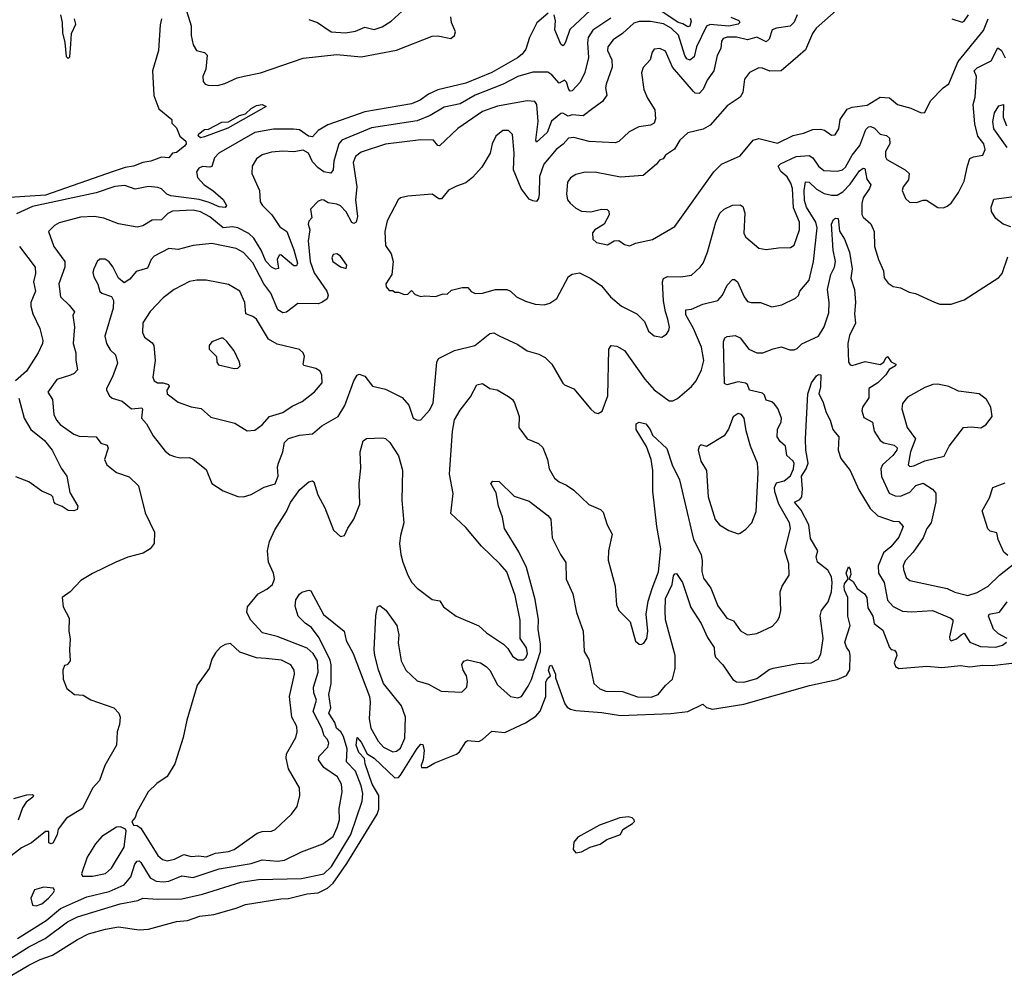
# Model space of a CAD drawing. Extents: x 1443846 to 1577407, y 839182 to 927291.
# Tile 323 of 535: x 1556156 to 1561430, y 863476 to 868600. Entities that reach past the tile are written whole.
import ezdxf

# ---------------------------------------------------------------- set-up
doc = ezdxf.new("R2010")
doc.units = 0

msp = doc.modelspace()

# ---------------------------------------------------------------- linework, layer by layer
at = {"layer": '0CON20XD'}
for points in [[(1557031.6, 868705), (1557075, 868567.5), (1557074.6, 868515), (1557084.3, 868464.3), (1557102.5, 868435), (1557145, 868424), (1557159.4, 868409.4), (1557153.1, 868335), (1557137.1, 868295), (1557139.1, 868269.1), (1557150, 868255), (1557165, 868248.5), (1557215, 868246.4), (1557255, 868257.3), (1557321, 868289), (1557357.9, 868297.9), (1557445, 868315.2), (1557675, 868392.7), (1557855, 868413.2), (1557985, 868400.3), (1558175, 868437.1), (1558365, 868511.3), (1558395, 868513.1), (1558465, 868498.2), (1558485.5, 868515), (1558490, 868535), (1558468.2, 868585), (1558466, 868615)], [(1558986.2, 868635), (1558926.8, 868583.2), (1558886.2, 868505), (1558867.8, 868442.2), (1558847.1, 868415), (1558822.7, 868395), (1558685, 868317), (1558545, 868259), (1558395, 868223.4), (1558345, 868200), (1558302.1, 868167.9), (1558255, 868148.9), (1558005, 868106.1), (1557806.4, 868036.4), (1557755, 868006.1), (1557725, 867971.9), (1557703.6, 867975), (1557655, 868009.2), (1557622.8, 868012.8), (1557515, 868013.5), (1557416, 867995), (1557222.9, 867885), (1557199.7, 867860.3), (1557185, 867814.2), (1557175, 867809.4), (1557135, 867813.6), (1557115.8, 867805), (1557103.1, 867785), (1557107.5, 867755), (1557143.3, 867715), (1557191.1, 867685), (1557245, 867636), (1557263.3, 867605), (1557257.1, 867592.9), (1557225, 867596.5), (1557171.3, 867621.3), (1557117.4, 867637.4), (1556965, 867655.6), (1556944.9, 867664.9), (1556915, 867693.6), (1556895, 867701.5), (1556845, 867705.5), (1556775, 867692.5), (1556718.5, 867711.5), (1556665, 867706.2), (1556565, 867671.8), (1556225, 867599.6), (1556139.3, 867560.7)], [(1557705, 868600.9), (1557752, 868585), (1557825, 868534.5), (1557900.6, 868529.4), (1557955, 868538.5), (1558005, 868560), (1558055, 868547.8), (1558098.3, 868561.7), (1558145, 868591.1), (1558225, 868663.1)], [(1559240, 868675), (1559103.3, 868546.7), (1559081.1, 868485), (1559073.3, 868465), (1559065, 868460), (1559055, 868469.2), (1559021.8, 868545), (1559026.1, 868593.9), (1559018.2, 868625)], [(1560546, 868664), (1560421.8, 868555), (1560402.5, 868525), (1560365, 868438.8), (1560325, 868403.1), (1560235, 868325.6), (1560175, 868323.1), (1560135, 868340), (1560115, 868341.4), (1560065, 868317.1), (1560038.5, 868281.5), (1560030.6, 868209.4), (1560016, 868184), (1559945, 868138), (1559855, 868034.2), (1559816.4, 868013.6), (1559735, 867994), (1559692.5, 867955), (1559663.3, 867906.7), (1559616.1, 867873.9), (1559602.5, 867855), (1559582.5, 867847.5), (1559567.5, 867825), (1559495, 867764.3), (1559375, 867755.6), (1559245, 867781.9), (1559185, 867783.1), (1559135, 867770.6), (1559106.6, 867753.4), (1559090.9, 867729.1), (1559085.8, 867665), (1559090.8, 867635), (1559105, 867616.2), (1559135, 867590), (1559165, 867574.2), (1559215, 867571.1), (1559272.5, 867585), (1559303.6, 867583.6), (1559312.5, 867575), (1559313.3, 867555), (1559286.7, 867505), (1559236.7, 867475), (1559225, 867457.5), (1559226.7, 867425), (1559245, 867406.7), (1559305, 867393.8), (1559340, 867415), (1559365, 867417.5), (1559395.7, 867395.7), (1559425, 867388), (1559455, 867402), (1559545, 867422.5), (1559665, 867491.4), (1559873.8, 867785), (1559915, 867826), (1560015, 867870.8), (1560085, 867954), (1560115, 867964), (1560215, 867938.9), (1560299.9, 867980.1), (1560355, 867992.1), (1560405, 868011.5), (1560446.4, 868013.6), (1560467.4, 868007.4), (1560505, 867982), (1560525, 867983.8), (1560544.2, 868015), (1560550.9, 868065), (1560589.2, 868120.9), (1560615, 868132), (1560695, 868141.6), (1560765, 868184.4), (1560815, 868182), (1560857.5, 868145), (1560930, 868125), (1560985, 868100), (1561005, 868102.5), (1561034.4, 868165.6), (1561103.3, 868235), (1561134.1, 868255.9), (1561182.5, 868375), (1561318.8, 868541.2), (1561344.7, 868605)], [(1559748, 868608), (1559752.4, 868592.4), (1559745, 868564.5), (1559735, 868560.7), (1559708.1, 868578.1), (1559684.2, 868585), (1559595, 868643.3)], [(1556916, 868605), (1556908.3, 868571.7), (1556900, 868435), (1556867.5, 868325), (1556873.6, 868193.6), (1556901.7, 868121.7), (1556970, 868065), (1556970, 868045), (1556995, 868020), (1557013.3, 867975), (1557045, 867948.9), (1557047.6, 867935), (1557038.4, 867921.6), (1556995, 867889.2), (1556974.7, 867885.2), (1556955, 867859.5), (1556915, 867862.5), (1556858.4, 867841.6), (1556815, 867834.8), (1556765.1, 867814.9), (1556721.5, 867808.5), (1556655.9, 867785.9), (1556295, 867660.1), (1556017.7, 867642.3)], [(1559322.7, 868607.3), (1559225.7, 868544.3), (1559201.1, 868505), (1559196.8, 868475), (1559202.7, 868397.3), (1559183.6, 868316.4), (1559158.9, 868265), (1559115, 868218.2), (1559105, 868216.9), (1559097.8, 868225), (1559085, 868265.8), (1559075, 868275.5), (1559045, 868259.2), (1559006.2, 868305), (1558985, 868318.2), (1558905, 868319.2), (1558825, 868295.2), (1558745, 868253.6), (1558595.5, 868195), (1558515, 868148.8), (1558429.3, 868130.7), (1558355, 868086.8), (1558285, 868058.6), (1558039.9, 868020.1), (1557880.8, 867955), (1557864.8, 867935.2), (1557838.3, 867841.7), (1557834.4, 867795.6), (1557822, 867778), (1557785, 867785.5), (1557755, 867806.2), (1557725, 867838.1), (1557702.9, 867885), (1557675, 867900.3), (1557625, 867892.3), (1557565.9, 867895.9), (1557505, 867890.8), (1557455, 867876.5), (1557424.2, 867855), (1557401.9, 867815), (1557400, 867775), (1557441.2, 867685), (1557444.5, 867625), (1557456.9, 867605), (1557507.1, 867555), (1557550.2, 867490.2), (1557586.1, 867465), (1557625, 867367.8), (1557644.8, 867295), (1557639.5, 867280.5), (1557625, 867281.3), (1557555, 867339.6), (1557545, 867338.9), (1557535.4, 867315), (1557542.1, 867267.9), (1557526.2, 867263.8), (1557505, 867274.2), (1557475, 867306.8), (1557450.2, 867365), (1557409.7, 867430.3), (1557382.7, 867455), (1557325, 867484), (1557295, 867491), (1557245, 867485.3), (1557175, 867543.7), (1557125, 867570.8), (1557085, 867578.9), (1556975, 867573.4), (1556948.9, 867561.1), (1556915, 867527.9), (1556865, 867526), (1556815, 867495.4), (1556785, 867487.8), (1556685, 867507.1), (1556605.8, 867535.8), (1556555, 867545.7), (1556482, 867542), (1556367.7, 867512.3), (1556342.1, 867497.9), (1556310, 867465), (1556339.5, 867385), (1556397.5, 867305), (1556397.3, 867275), (1556364.7, 867185), (1556375.3, 867115.3), (1556420.4, 867070.4), (1556448.8, 867035), (1556440, 867015), (1556450, 866955), (1556442.4, 866865), (1556456.2, 866815), (1556456.1, 866776.1), (1556465.8, 866725), (1556448, 866705), (1556428, 866695), (1556355, 866673.3), (1556306, 866605), (1556332.2, 866565), (1556338.9, 866485), (1556352.7, 866455), (1556372, 866432), (1556445, 866379.1), (1556475, 866369.1), (1556565, 866365.6), (1556590.9, 866330.9), (1556625, 866320.6), (1556629.7, 866305), (1556609.4, 866245), (1556622.5, 866215), (1556673.8, 866175), (1556742.1, 866152.1), (1556792.3, 866102.3), (1556827.9, 865957.9), (1556878, 865855), (1556875.6, 865795), (1556854.7, 865765.3)], [(1556374.3, 868625), (1556383.2, 868585), (1556385, 868530), (1556397.7, 868477.7), (1556405, 868403.3), (1556415, 868392.5), (1556425, 868400), (1556429.3, 868469.3), (1556433.9, 868526.1), (1556456.7, 868575), (1556450, 868605)], [(1559965, 868612.4), (1560008.6, 868595), (1560013.3, 868585), (1560005.6, 868575), (1559955.2, 868564.8), (1559855.6, 868574.4), (1559835, 868565.3), (1559782.1, 868455), (1559769.8, 868400.2), (1559745, 868382.9), (1559729.7, 868389.7), (1559718.2, 868408.2), (1559685, 868517.3), (1559646.7, 868555), (1559605, 868577.3), (1559535, 868589.4), (1559475, 868590.3), (1559445, 868581.1), (1559385.4, 868525), (1559335, 868492.5), (1559306.4, 868455), (1559305.5, 868435), (1559328, 868385), (1559329.3, 868345), (1559296.9, 868255), (1559294.6, 868234.6), (1559302, 868195), (1559278.3, 868161.7), (1559225.7, 868124.3), (1559175, 868084.6), (1559115, 868089.4), (1559093.3, 868083.3), (1559065, 868099.5), (1559055, 868096.7), (1559005, 868055.3), (1558981.2, 867995), (1558925, 867944.2), (1558921.1, 867955), (1558932.6, 868055), (1558926.7, 868145), (1558915, 868161.1), (1558874.6, 868164.6), (1558715, 868136.3), (1558635, 868107.6), (1558503.8, 868016.2), (1558405, 867924), (1558395, 867926), (1558372.5, 867955), (1558305.5, 867955.5), (1558115, 867932.7), (1557985, 867890.5), (1557955, 867867.1), (1557941.8, 867835), (1557962.5, 867705), (1557954.3, 867635), (1557965.4, 867545.4), (1557957.5, 867515), (1557945, 867508), (1557935, 867513.3), (1557905, 867571.2), (1557875, 867602), (1557855, 867611.4), (1557809.1, 867619.1), (1557785, 867632.9), (1557775, 867635.6), (1557755, 867626.9), (1557714.3, 867585), (1557720.7, 867539.3), (1557705, 867520), (1557701.8, 867505), (1557709.7, 867475), (1557701.2, 867415), (1557712, 867305), (1557734, 867244), (1557801.2, 867145), (1557807.9, 867125), (1557802.2, 867105), (1557775, 867084.5), (1557755, 867077.7), (1557645, 867079.5), (1557585, 867033.8), (1557565, 867028.8), (1557539.1, 867045), (1557501.5, 867135), (1557464.1, 867185), (1557405, 867296.8), (1557355, 867352.5), (1557314.7, 867374.7), (1557185, 867400.6), (1557085, 867390), (1557005, 867368.5), (1556955, 867374.6), (1556876.5, 867333.5), (1556859.5, 867315), (1556840.4, 867269.6), (1556779.1, 867250.9), (1556745, 867210.6), (1556715, 867190), (1556684.6, 867214.6), (1556655, 867275.8), (1556635, 867302.5), (1556613.6, 867316.4), (1556585, 867316.2), (1556571.2, 867305), (1556552.2, 867265), (1556547.8, 867245), (1556553.2, 867223.2), (1556573.6, 867183.6), (1556585, 867144.2), (1556595, 867134.5), (1556647.4, 867117.4), (1556658.6, 867095), (1556655.8, 867055), (1556612, 866905), (1556620.6, 866865), (1556640.8, 866830.9), (1556668.6, 866805), (1556680.3, 866760.3), (1556653.4, 866686.6), (1556621.2, 866625), (1556620, 866615), (1556636.7, 866585), (1556652.1, 866572.1), (1556705, 866555.7), (1556755, 866515.6), (1556810, 866520), (1556814.5, 866514.5), (1556807.8, 866465), (1556835.4, 866435.4), (1556871.3, 866371.3), (1556935, 866289.4), (1556959.5, 866269.5), (1556985, 866259.5), (1557015, 866252.2), (1557065, 866255.7), (1557085.5, 866245.5), (1557155, 866191.2), (1557185.8, 866115.8), (1557245, 866076.2), (1557325, 866046.7), (1557355, 866043.3), (1557395, 866055.8), (1557465, 866096), (1557525, 866114.4), (1557541.1, 866155), (1557537.1, 866205), (1557541.5, 866225), (1557565.9, 866285), (1557573.8, 866335), (1557595, 866356.2), (1557655.3, 866374.7), (1557725, 866381.5), (1557775, 866424.5), (1557861.1, 866475), (1557896.8, 866533.2), (1557945, 866666.2), (1557963.8, 866695), (1557975, 866701.2), (1558005, 866690.8), (1558045, 866636.2), (1558115, 866621.1), (1558205, 866575.6), (1558240.6, 866535), (1558264.2, 866465), (1558285, 866454), (1558305, 866456.2), (1558351.7, 866508.3), (1558370, 866545), (1558391.1, 866765), (1558400, 866785), (1558485, 866827.9), (1558594.7, 866855.3), (1558675, 866918.9), (1558695, 866922.2), (1558725, 866905.6), (1558825, 866860), (1558875, 866825.7), (1558937.6, 866807.6), (1558971.3, 866791.3), (1559005.7, 866755), (1559065, 866653.8), (1559075, 866643.8), (1559125, 866623.3), (1559215, 866513.8), (1559235, 866496.7), (1559255, 866490), (1559276.9, 866503.1), (1559306.2, 866585), (1559311.1, 866835), (1559325, 866854.2), (1559355, 866850.5), (1559395, 866827.8), (1559504.5, 866675), (1559555, 866618.1), (1559635, 866558.1), (1559655, 866557.5), (1559678.9, 866571.1), (1559754.3, 866635), (1559779.5, 866665), (1559808.2, 866725), (1559820.7, 866775), (1559808.9, 866845), (1559766.3, 866946.3), (1559725, 867018.6), (1559725, 867045.7), (1559755, 867048.5), (1559814.7, 867075.2), (1559895, 867095.4), (1559920, 867125), (1559945, 867178), (1559975, 867208.8), (1559985, 867208.8), (1560000.8, 867195), (1560036.2, 867115), (1560055, 867090.5), (1560075, 867084.5), (1560125, 867085.5), (1560185, 867062.2), (1560238.1, 867071.9), (1560312.6, 867107.4), (1560327.5, 867122.5), (1560334.5, 867145.5), (1560384.6, 867205), (1560407.6, 867305), (1560427.5, 867485), (1560421.3, 867515), (1560371.2, 867595), (1560360.4, 867630.4), (1560358.1, 867685), (1560365, 867731.4), (1560385, 867730), (1560425, 867692.5), (1560465, 867669.6), (1560505, 867659.6), (1560535, 867660), (1560565, 867678.5), (1560605, 867719.4), (1560655, 867789.6), (1560675, 867804.3), (1560682.5, 867802.5), (1560694.7, 867745), (1560715.4, 867715), (1560708.8, 867695), (1560674.4, 867645), (1560667.3, 867615), (1560666.8, 867556.8), (1560675, 867541.9), (1560715, 867505.7), (1560733.8, 867465), (1560734.7, 867385), (1560756.3, 867315), (1560783.4, 867255), (1560786.8, 867216.8), (1560807.7, 867187.7), (1560835, 867171.2), (1560875, 867163.8), (1560920.5, 867140.5), (1560955, 867133.3), (1561056.1, 867086.1), (1561085, 867076.7), (1561145, 867076.7), (1561215, 867098.8), (1561401.7, 867218.3), (1561418.9, 867241.1), (1561450.2, 867329.8)], [(1560321.5, 868625), (1560304.1, 868585.9), (1560284.2, 868565.8), (1560210.8, 868555), (1560187.5, 868545), (1560171.6, 868495), (1560155, 868481.9), (1560105, 868505.8), (1560055, 868491.3), (1559996.1, 868506.1), (1559945, 868506.6), (1559925, 868498.8), (1559915.9, 868484.1), (1559912.3, 868445), (1559892.4, 868407.6), (1559874.2, 868325), (1559839.2, 868275), (1559817.3, 868227.3), (1559795, 868204.4), (1559775, 868206.5), (1559765, 868214.5), (1559653.3, 868345), (1559615, 868431.4), (1559585.8, 868445.8), (1559555, 868441.2), (1559544.5, 868425.5), (1559534.2, 868385), (1559495, 868344), (1559486.7, 868315), (1559500.3, 868225), (1559519.9, 868179.9), (1559557.7, 868117.7), (1559561.9, 868068.1), (1559555.5, 868045), (1559535, 868035.4), (1559471.9, 868025), (1559421.7, 867998.3), (1559365, 867948), (1559345, 867940), (1559207, 867947), (1559125, 867968.2), (1559095, 867965.4), (1559067, 867933), (1559030, 867905), (1558964.5, 867825.5), (1558941, 867759), (1558938.5, 867665), (1558935, 867642.5), (1558925, 867626.7), (1558905, 867628.8), (1558885, 867638.6), (1558842.4, 867695), (1558801.2, 867795), (1558805.4, 867885), (1558795.6, 867985), (1558775, 868006.7), (1558744.6, 868005.4), (1558705.8, 867975), (1558687.5, 867935), (1558675.6, 867885), (1558630.7, 867809.3), (1558581.4, 867755), (1558545, 867725.6), (1558495, 867708.9), (1558453.8, 867686.2), (1558415, 867640.8), (1558400.9, 867640.9), (1558365, 867665.3), (1558235, 867654.4), (1558196.7, 867645), (1558184, 867635), (1558125, 867522.5), (1558111.5, 867465), (1558115, 867390), (1558146.2, 867345), (1558156.2, 867305), (1558150, 867235), (1558117.5, 867185), (1558118.3, 867168.3), (1558135, 867150), (1558155, 867150), (1558165, 867140), (1558185, 867140), (1558215, 867127.5), (1558235, 867130), (1558255, 867150), (1558275, 867127.5), (1558305, 867116.7), (1558325, 867121.2), (1558383, 867117), (1558425, 867131.2), (1558445, 867130), (1558469.4, 867150.6), (1558525.8, 867165.8), (1558556, 867166), (1558573.6, 867143.6), (1558596.4, 867133.6), (1558634.4, 867134.4), (1558705, 867154.7), (1558765, 867154.2), (1558785, 867145.8), (1558818, 867115), (1558865, 867091.4), (1558916.8, 867076.8), (1558965, 867073.1), (1558995, 867080.8), (1559033.5, 867106.5), (1559096, 867224), (1559115, 867236.5), (1559155, 867243.5), (1559215, 867214.4), (1559272.9, 867175), (1559321.5, 867115), (1559379.2, 867065), (1559462.5, 867025), (1559503.6, 866983.6), (1559525, 866931.2), (1559555, 866906.2), (1559595, 866900), (1559621.2, 866915), (1559634, 866935), (1559636.7, 866953.3), (1559628.2, 866995), (1559614.6, 867035), (1559605.3, 867094.7), (1559600, 867195), (1559605, 867213.8), (1559625.5, 867224.5), (1559698.3, 867221.7), (1559755, 867232.2), (1559801.9, 867275), (1559816.9, 867295), (1559841.1, 867355), (1559885.4, 867515), (1559907.3, 867562.7), (1559930, 867585), (1559975, 867606.9), (1560015, 867607.5), (1560029.1, 867599.1), (1560041.1, 867565), (1560035.5, 867455), (1560045.6, 867435), (1560115, 867376), (1560155, 867368), (1560221.7, 867378.3), (1560285, 867380), (1560305, 867392), (1560334, 867475), (1560333.4, 867515), (1560301.4, 867591.4), (1560295.2, 867695), (1560286.3, 867725), (1560267.9, 867757.9), (1560233.6, 867786.4), (1560219.5, 867815), (1560232.2, 867827.8), (1560315, 867866.4), (1560385, 867872.3), (1560405, 867860.5), (1560435, 867814.6), (1560462.8, 867792.8), (1560535, 867788.6), (1560564.4, 867795), (1560579.6, 867810.4), (1560615.4, 867874.6), (1560655.8, 867925), (1560687.8, 868012.2), (1560702.5, 868025), (1560715, 868027.1), (1560735, 868018.9), (1560765, 867986.4), (1560798.9, 867978.9), (1560816.2, 867965), (1560818.1, 867935), (1560793.4, 867893.4), (1560793.8, 867865), (1560801.1, 867851.1), (1560899.2, 867795), (1560921.2, 867775), (1560917.3, 867742.7), (1560888.8, 867705), (1560884, 867685), (1560901.7, 867641.7), (1560922.7, 867622.7), (1560959.5, 867620.5), (1560995, 867633.3), (1561013.6, 867633.6), (1561075, 867593.3), (1561105, 867591.2), (1561125, 867601.2), (1561145, 867616.7), (1561185, 867673.3), (1561215.6, 867735), (1561233.4, 867816.6)], [(1561150, 868605), (1561205, 868586.2), (1561215, 868591.2), (1561237.8, 868625)], [(1561233.4, 867816.6), (1561245, 867855.6), (1561264.7, 867865.3), (1561315, 867874.2), (1561328.8, 867905), (1561321.2, 867935), (1561288.8, 867975), (1561272.7, 868042.7), (1561262.8, 868145), (1561273.9, 868185), (1561281.5, 868295), (1561268.9, 868325), (1561285, 868341.5), (1561360.3, 868379.7), (1561395, 868448.6), (1561415, 868434.4), (1561435, 868395.5)], [(1557125, 867966.2), (1557112.3, 867977.7), (1557115, 867988.8), (1557145, 868011.2), (1557166.6, 868013.4), (1557239.1, 868050.9), (1557275, 868052.5), (1557333.6, 868086.4), (1557365, 868096), (1557395, 868124.2), (1557425, 868140), (1557455, 868146), (1557476.7, 868135), (1557270.8, 868019.2), (1557145, 867972.9), (1557125, 867966.2)], [(1561445.1, 867915.1), (1561375.2, 868015), (1561369.6, 868055), (1561378.6, 868101.4), (1561401.7, 868138.3), (1561425.4, 868145.4), (1561425, 868077.5), (1561441.9, 868031.9)], [(1561465, 867489.4), (1561424.5, 867504.5), (1561385, 867534.3), (1561361.7, 867571.7), (1561360.9, 867595), (1561375, 867638), (1561495, 867654.5)], [(1556145, 863677.9), (1556297.2, 863775), (1556375, 863838.7), (1556455, 863874.4), (1556515, 863901), (1556635, 863930), (1556715, 863966.9), (1556751.3, 864008.7), (1556773, 864077), (1556785, 864092.7), (1556795, 864095.5), (1556805, 864085.6), (1556854.4, 864004.4), (1556886.1, 863986.1), (1556925, 863981.4), (1556955, 863985.7), (1557025, 864014.1), (1557085, 864004.7), (1557225, 864051.9), (1557395, 864081.2), (1557455, 864099.7), (1557537.3, 864092.7), (1557575, 864097.5), (1557665, 864142.7), (1557780, 864185), (1557835, 864224.4), (1557857.4, 864272.6), (1557868.5, 864315), (1557866.6, 864375), (1557883.4, 864465), (1557879.6, 864505), (1557857.9, 864545), (1557785, 864594.6), (1557756.8, 864635), (1557760.4, 864655), (1557806.6, 864703.4), (1557812.4, 864725), (1557805, 864744.4), (1557786.5, 864765), (1557774.8, 864805), (1557727.5, 864895), (1557745.2, 864954.8), (1557731.9, 864995), (1557730, 865025), (1557754.1, 865105), (1557751.6, 865165), (1557728.1, 865205), (1557695, 865233.1), (1557535, 865297), (1557456.3, 865316.4), (1557393.2, 865383.2), (1557373.5, 865425), (1557376.8, 865455), (1557432.9, 865525), (1557480.3, 865550.3), (1557510.8, 865575), (1557521.6, 865605), (1557515.3, 865635), (1557489.2, 865695), (1557482.6, 865755), (1557494.2, 865805.8), (1557522.4, 865867.6), (1557585, 865965.8), (1557607, 866013), (1557657.2, 866082.8), (1557705, 866124.2), (1557725, 866130), (1557731.2, 866125), (1557753.5, 866055), (1557790.5, 865985), (1557836.4, 865866.4), (1557875, 865832.5), (1557895, 865837.5), (1557913, 865877), (1557945, 865923.8), (1557977.9, 866005), (1557974.7, 866115), (1557982.7, 866197.3), (1557980.4, 866285), (1557995.7, 866344.3), (1558014.2, 866355.8), (1558100.3, 866360.3), (1558115, 866357.1), (1558138.6, 866335), (1558185, 866263.8), (1558207, 866187), (1558203.6, 866026.4), (1558214.5, 865905.5), (1558195, 865837.5), (1558191.2, 865795), (1558197.3, 865735), (1558208.5, 865695), (1558234.5, 865625), (1558256.9, 865585), (1558285, 865555.7), (1558365, 865494.2), (1558407.1, 865487.1), (1558425.6, 865455.6), (1558494, 865405), (1558615, 865353.1), (1558655.7, 865315), (1558747.5, 865255), (1558771.5, 865231.5), (1558795, 865190), (1558825, 865172), (1558855, 865170.6), (1558869.1, 865185), (1558875.9, 865205.9), (1558871.5, 865235), (1558836.9, 865285), (1558836.3, 865383.7), (1558810, 865515), (1558765, 865642.2), (1558728.5, 865685), (1558629.3, 865779.3), (1558545, 865880), (1558466.2, 865955), (1558477.9, 866062.1), (1558457.8, 866165), (1558474.7, 866395), (1558485, 866456.2), (1558515, 866509.2), (1558570.9, 866579.1), (1558605, 866644), (1558635, 866651.2), (1558675, 866623.8), (1558713.6, 866616.4), (1558775, 866582), (1558795.5, 866565.5), (1558806.8, 866546.8), (1558830.8, 866475), (1558830, 866415), (1558875, 866354.3), (1558935, 866330), (1558959.1, 866309.1), (1558982.5, 866245), (1558992, 866195), (1559021.2, 866145), (1559045, 866124), (1559085, 866107.5), (1559125, 866079.2), (1559205, 866004), (1559266.7, 865976.7), (1559281.3, 865961.3), (1559303.1, 865895), (1559329.4, 865845), (1559310, 865755), (1559309.2, 865705), (1559345.6, 865565), (1559353.5, 865465), (1559365.8, 865435), (1559425.7, 865375), (1559455, 865271.2), (1559474.3, 865254.3), (1559485, 865254), (1559498.7, 865261.3), (1559515.6, 865285), (1559521.5, 865325), (1559512.7, 865415), (1559523.2, 865485), (1559543.4, 865553.4), (1559577.1, 865642.9), (1559589.6, 865765), (1559569.1, 865885), (1559548.1, 866075), (1559547.6, 866185), (1559538.7, 866245), (1559513.2, 866313.2), (1559458.9, 866405), (1559458.8, 866435), (1559475, 866443.8), (1559510, 866435), (1559533.8, 866405), (1559546.2, 866375), (1559623, 866303), (1559650.8, 866215), (1559689.6, 866135), (1559764.7, 865815), (1559806.7, 865735), (1559812.1, 865702.1), (1559810, 865645), (1559818.9, 865608.9), (1559858.5, 865555), (1559895, 865461.1), (1559944.4, 865395), (1559979.3, 865379.3), (1560016.8, 865326.8), (1560055, 865304.3), (1560105, 865311.5), (1560188.3, 865351.7), (1560217.2, 865382.8), (1560226.4, 865403.6), (1560233.3, 865435), (1560230.6, 865535), (1560240, 865565), (1560277.1, 865625), (1560276.4, 865685), (1560255.6, 865755), (1560284.4, 865875), (1560278.9, 865905), (1560222.2, 866005), (1560200.9, 866070.9), (1560200, 866095), (1560210.7, 866119.3), (1560250.4, 866129.6), (1560285, 866156.4), (1560301.4, 866195), (1560303.9, 866223.9), (1560297, 866237), (1560264.9, 866264.9), (1560258.7, 866315), (1560229.9, 866339.9), (1560214.2, 866365), (1560214.8, 866405.2), (1560235.4, 866445), (1560237.5, 866465), (1560217.2, 866517.3), (1560200.2, 866540.2), (1560185, 866553.5), (1560155, 866561.8), (1560145, 866589.5), (1560135, 866598.6), (1560065.3, 866615.3), (1560054.5, 866645), (1560043.6, 866653.6), (1560005, 866659.7), (1559944.4, 866644.4), (1559931.7, 866651.7), (1559925.7, 866875), (1559934, 866895), (1559945, 866902.5), (1559988.3, 866908.3), (1560015, 866896), (1560061.9, 866835), (1560105, 866816.2), (1560137.5, 866815), (1560192.6, 866837.4), (1560235, 866846.7), (1560281.1, 866831.1), (1560305, 866832.1), (1560320.9, 866839.1), (1560346.5, 866863.5), (1560435.4, 866905), (1560465, 866954.4), (1560489.7, 867029.7), (1560492, 867085), (1560483.8, 867155), (1560501.4, 867235), (1560520.3, 867275), (1560525.7, 867305), (1560513.5, 867365), (1560505.3, 867505), (1560515, 867529.6), (1560526.2, 867536.2), (1560540, 867535), (1560547, 867467), (1560574, 867424), (1560601.8, 867355), (1560614.6, 867265.4), (1560607.7, 867215), (1560628, 867155), (1560633.9, 867085), (1560627.8, 867025), (1560632.9, 866975), (1560601.1, 866908.9), (1560592.2, 866865), (1560596.6, 866765), (1560605, 866750.9), (1560615, 866747.1), (1560685, 866768.4), (1560765, 866753.1), (1560785.2, 866764.8), (1560795, 866788.6), (1560805, 866796.2), (1560825, 866767.8), (1560848.5, 866755), (1560846.8, 866745), (1560814, 866726), (1560795, 866697.5), (1560753.3, 866655), (1560704.6, 866625), (1560705.3, 866575), (1560670, 866525), (1560667.5, 866505), (1560678.5, 866468.5), (1560723.8, 866443.8), (1560732.9, 866395), (1560765.5, 866345), (1560785, 866333.5), (1560841.1, 866321.1), (1560856.2, 866306.2), (1560855, 866294.5), (1560833.2, 866265), (1560778.7, 866215), (1560768.8, 866195), (1560772.4, 866152.4), (1560813.9, 866063.9), (1560845, 866048.8), (1560875, 866048), (1560925, 866069.7), (1560956.5, 866105), (1560995, 866117.4), (1561045, 866085.9), (1561063.4, 866063.4), (1561062.9, 866017.1), (1561038.5, 865905), (1561015, 865874), (1560995.5, 865825), (1560942, 865748), (1560898.9, 865701.1), (1560888.5, 865675), (1560890.9, 865655), (1560905, 865612.9), (1560925, 865596.7), (1561125, 865552.7), (1561165, 865533.6), (1561235, 865516.5), (1561285, 865531.5), (1561343.4, 865566.6), (1561404.7, 865625.3), (1561489.5, 865690.5)], [(1556155, 867385.6), (1556239.5, 867275), (1556240.5, 867239.5), (1556230.4, 867195), (1556240.7, 867145), (1556215.3, 867085), (1556215.3, 867065), (1556225.4, 867025), (1556264.4, 866945), (1556279.1, 866880.9), (1556278.1, 866865), (1556255, 866816.2), (1556192.2, 866717.8), (1556132.6, 866665)], [(1557905, 867267.5), (1557909.2, 867285), (1557875, 867332.9), (1557855, 867346.4), (1557835, 867341.2), (1557827.5, 867325), (1557834.2, 867305), (1557875, 867275.7), (1557905, 867267.5)], [(1557375, 866397.5), (1557415, 866401.9), (1557455, 866430.5), (1557494.8, 866475.2), (1557565, 866495.5), (1557615, 866529.6), (1557669.2, 866555), (1557735, 866605.8), (1557775.7, 866655), (1557774.3, 866695), (1557765, 866718), (1557742.2, 866732.2), (1557677.5, 866747.5), (1557674, 866755), (1557682, 866795), (1557673.8, 866815), (1557655, 866834), (1557535, 866861.5), (1557488.5, 866888.5), (1557423.8, 866995), (1557405, 867010), (1557368.1, 867025), (1557361.8, 867085), (1557334.3, 867145), (1557275, 867180.8), (1557155, 867204.3), (1557105, 867204.4), (1557065, 867197.1), (1556982.5, 867155), (1556925, 867109.2), (1556855, 867036), (1556814.7, 866975.3), (1556814.5, 866925), (1556825, 866898.6), (1556865, 866869.5), (1556874.5, 866855), (1556880.8, 866775), (1556869.5, 866685), (1556877.1, 866665), (1556894.1, 866654.1), (1556925, 866654.2), (1556952.5, 866645), (1556955.8, 866635), (1556943.9, 866615), (1556945, 866596.2), (1557005, 866551.5), (1557075, 866525.5), (1557127.6, 866517.6), (1557180.2, 866470.2), (1557308.3, 866438.3), (1557375, 866397.5)], [(1557305, 866731.2), (1557325, 866733.8), (1557336.7, 866745), (1557333.3, 866765), (1557305, 866826.7), (1557265, 866876.2), (1557245, 866894), (1557235, 866894.3), (1557184.4, 866875), (1557171.4, 866855), (1557170, 866835), (1557210, 866795), (1557212, 866765), (1557220.3, 866750.3), (1557305, 866731.2)], [(1556088.3, 863561.7), (1556205, 863633.5), (1556291.5, 863678.5), (1556412.2, 863767.8), (1556465, 863795.6), (1556694, 863864), (1556788.2, 863881.8), (1556815, 863895.4), (1556895, 863889.1), (1557025, 863890.3), (1557135, 863916.2), (1557340.3, 863979.7), (1557435, 863994.4), (1557665, 864000.2), (1557784.8, 864025.2), (1557826.2, 864065), (1557930.2, 864235), (1557990, 864415), (1557993.5, 864455), (1557985, 864495.6), (1557955.1, 864575.1), (1557907.4, 864625), (1557909.4, 864695), (1557891.1, 864761.1), (1557877, 864785), (1557852.8, 864805), (1557844.1, 864835), (1557811.7, 864885), (1557823.2, 864915), (1557812.1, 864985), (1557824.1, 865045), (1557824.8, 865144.8), (1557819.6, 865169.6), (1557759.7, 865289.7), (1557719.2, 865345), (1557685, 865368.1), (1557648, 865405), (1557630.7, 865459.3), (1557635, 865492.5), (1557655, 865523.3), (1557666.7, 865533.3), (1557705, 865544), (1557715, 865540.8), (1557783.3, 865413.3), (1557894.4, 865325), (1557905.3, 865275), (1557942.8, 865205), (1558028.9, 864975), (1558034.1, 864944.1), (1558028.4, 864855), (1558036.7, 864805), (1558076.1, 864735), (1558105, 864703.4), (1558155, 864678.8), (1558175, 864681.3), (1558195, 864697.9), (1558218.4, 864751.6), (1558223.3, 864865), (1558201.2, 864925), (1558104.7, 865045), (1558077.8, 865117.8), (1558057.5, 865195), (1558055.3, 865225), (1558064, 865406), (1558072.5, 865455), (1558085, 865462.5), (1558117.1, 865437.1), (1558176.4, 865355), (1558186.4, 865305), (1558182.6, 865262.6), (1558199.4, 865165), (1558225, 865116.2), (1558285, 865058.9), (1558345, 865040), (1558413.9, 865003.9), (1558525, 864998.8), (1558551.2, 865025), (1558554.3, 865055), (1558548.9, 865085), (1558531.8, 865115), (1558524.5, 865145.5), (1558535, 865164), (1558555, 865170.8), (1558625, 865154.4), (1558655, 865136.2), (1558674, 865115), (1558715, 865036.5), (1558785, 864974.3), (1558825, 864968.1), (1558844.6, 864975.4), (1558879.8, 865030.2), (1558897.5, 865065), (1558945.1, 865215), (1558946.2, 865255), (1558934, 865335), (1558935.6, 865385), (1558918.1, 865495), (1558870.5, 865665), (1558830.5, 865750.5), (1558752.9, 865875), (1558742.2, 865935), (1558720, 865995), (1558708.2, 866065), (1558680, 866115), (1558691.3, 866128.7), (1558725, 866127.1), (1558805, 866047.5), (1558885, 866020.6), (1558985.7, 865945), (1559000.5, 865925), (1559008.2, 865825), (1559052.2, 865735), (1559082.4, 865692.4), (1559083.7, 865603.7), (1559118.2, 865525), (1559139.1, 865425), (1559174.6, 865325), (1559179.4, 865215), (1559205, 865172.5), (1559231.1, 865045), (1559264.3, 865015), (1559295, 865004.2), (1559385, 865001.5), (1559465, 864972.6), (1559539.3, 864970.7), (1559575.5, 864985), (1559615, 865034.3), (1559652.5, 865067.5), (1559667.3, 865125), (1559667.4, 865195), (1559616.2, 865385), (1559614.3, 865434.3), (1559615, 865499.2), (1559651.1, 865575), (1559658.8, 865621.2), (1559665, 865631.4), (1559675, 865632.9), (1559705.7, 865585.7), (1559751.3, 865451.3), (1559805.8, 865365.8), (1559840.3, 865290.3), (1559877, 865237), (1559877.1, 865205), (1559884.1, 865185), (1559923.3, 865145), (1559976, 865065), (1559995, 865053.3), (1560035, 865050.8), (1560105, 865070.8), (1560171.3, 865118.7), (1560192.8, 865127.2), (1560325, 865151.8), (1560395.4, 865154.6), (1560433.8, 865175), (1560447.9, 865202.1), (1560460, 865285), (1560443.8, 865406.2), (1560451.4, 865435), (1560487.3, 865482.7), (1560504.7, 865535.3), (1560508.9, 865585), (1560505, 865616), (1560485, 865651.9), (1560428.9, 865695), (1560423.4, 865723.4), (1560431.2, 865755), (1560391.4, 865821.4), (1560383.6, 865895), (1560342.5, 865972.5), (1560306.7, 866015), (1560335, 866029.1), (1560345.1, 866044.9), (1560349.4, 866085), (1560344.9, 866155), (1560369.6, 866195), (1560379, 866225), (1560366.7, 866295), (1560364.6, 866355.4), (1560378.7, 866595), (1560396.9, 866655), (1560425, 866692.5), (1560435, 866700), (1560447.4, 866697.4), (1560446.4, 866633.6), (1560437.5, 866595), (1560458, 866555), (1560476.2, 866495), (1560498, 866455), (1560512, 866405), (1560525, 866388.8), (1560544, 866365), (1560540, 866295), (1560555, 866250), (1560605.5, 866185.5), (1560651.7, 866081.7), (1560711.7, 865981.7), (1560752.1, 865942.1), (1560835, 865913.3), (1560865, 865912), (1560889.2, 865885), (1560865, 865827.5), (1560823.4, 865776.6), (1560782.8, 865745), (1560754.8, 865675.2), (1560757.2, 865635), (1560787.3, 865585), (1560805, 865491.4), (1560835, 865456.7), (1560885, 865432.1), (1560935, 865427.7), (1561045.7, 865435.7), (1561144.2, 865394.2), (1561154.5, 865385), (1561155.3, 865374.7), (1561136.2, 865295), (1561139.3, 865279.3), (1561145, 865273.8), (1561175, 865283.5), (1561199.1, 865305), (1561215, 865314.5), (1561245.7, 865265.7), (1561303.4, 865243.4), (1561385, 865238.7), (1561420.7, 865249.3), (1561442.5, 865265)], [(1560925, 866206.2), (1560945, 866211.1), (1561005, 866237.1), (1561108.3, 866261.7), (1561135.8, 866315), (1561212.5, 866415), (1561255, 866418.8), (1561305, 866412.9), (1561330.9, 866429.1), (1561365.6, 866475), (1561357.5, 866525), (1561335, 866565.6), (1561295, 866595.5), (1561185, 866610.8), (1561132.5, 866635), (1561075, 866648.1), (1561047.5, 866645), (1561005, 866629.4), (1560912.1, 866577.9), (1560885.4, 866544.6), (1560880.9, 866515), (1560909.6, 866415), (1560954.1, 866355), (1560928.4, 866285), (1560916.1, 866216.1), (1560925, 866206.2)], [(1556151.8, 866571.8), (1556180, 866465), (1556216.2, 866405), (1556289.1, 866345), (1556330, 866295), (1556377.2, 866197.2), (1556408.6, 866155), (1556425, 866067.5), (1556466.9, 865995), (1556464.2, 865975.8), (1556445, 865970), (1556415, 865971.5), (1556383.1, 865993.1), (1556347.4, 866007.4), (1556340, 866015), (1556333.6, 866045), (1556325, 866053.6), (1556275, 866075.4), (1556205, 866123.8), (1556135, 866151.9)], [(1560005, 865846.2), (1560015, 865850), (1560045, 865870.8), (1560077.1, 865905), (1560101.5, 865965), (1560112, 866175), (1560107.8, 866225), (1560071.4, 866315), (1560048.3, 866398.3), (1560037.5, 866465), (1560023.3, 866485), (1560005, 866491.2), (1559977.7, 866472.3), (1559952.7, 866407.3), (1559929.7, 866370.3), (1559835, 866312.9), (1559805, 866322), (1559795, 866313.3), (1559790, 866295), (1559804.3, 866235), (1559834.5, 866184.5), (1559844.6, 866044.6), (1559882.4, 865922.4), (1559905, 865894.3), (1559955, 865864.4), (1560005, 865846.2)], [(1561450.2, 865730.2), (1561428.7, 865748.7), (1561397.9, 865815), (1561391.2, 865851.2), (1561355, 865860.6), (1561342.6, 865872.6), (1561311.5, 865968.5), (1561351.8, 866038.2), (1561368.8, 866095), (1561435, 866118.8)], [(1556854.7, 865765.3), (1556818.1, 865741.9), (1556735, 865721.5), (1556671.2, 865695), (1556545, 865632.9), (1556483.2, 865596.8), (1556426.7, 865535), (1556382.5, 865505), (1556388.8, 865455), (1556420, 865395), (1556418.8, 865325), (1556426.4, 865283.6), (1556422.5, 865225), (1556426.7, 865165), (1556410, 865145), (1556395, 865140), (1556387.5, 865115), (1556388.3, 865068.3), (1556408.3, 865018.3), (1556450, 864985), (1556495, 864982.5), (1556536.4, 864956.4), (1556660, 864915), (1556686.1, 864886.1), (1556693.3, 864865), (1556690, 864825), (1556678, 864785), (1556674.2, 864715), (1556611.8, 864605), (1556584, 864525), (1556546, 864484), (1556492.2, 864375), (1556407, 864323), (1556361.4, 864265), (1556357.3, 864235), (1556335, 864190.6), (1556325, 864185.8), (1556311.8, 864191.8), (1556312.5, 864252.5), (1556295, 864251.4), (1556219, 864191), (1556165.8, 864165), (1556095, 864109.6)], [(1556105, 863476.2), (1556205.4, 863535.4), (1556265.6, 863565.6), (1556330.8, 863589.2), (1556465, 863673.1), (1556525, 863703.3), (1556615, 863729.4), (1556685, 863741.1), (1556795, 863724.5), (1556845, 863728.5), (1556995, 863770.4), (1557054.6, 863775.4), (1557121.2, 863798.8), (1557195, 863807.9), (1557315, 863840.4), (1557365, 863860.9), (1557555, 863891.8), (1557595, 863893.2), (1557695, 863918.2), (1557755, 863923.1), (1557805, 863948.3), (1557834.7, 863975), (1557909, 864081), (1558070.3, 864345), (1558079.1, 864370.9), (1558079.2, 864445), (1558044.8, 864505), (1558006.7, 864615), (1558003.5, 864643.5), (1557973.5, 864675), (1557959.1, 864715), (1557964.2, 864755.8), (1557985, 864730), (1558018.1, 864668.1), (1558055, 864644.4), (1558165, 864539.5), (1558185, 864541.4), (1558195, 864552.9), (1558285, 864697.1), (1558305, 864720), (1558315, 864717.5), (1558321.9, 864685), (1558317.1, 864635), (1558306, 864605), (1558308.8, 864595), (1558336.3, 864593.7), (1558380.2, 864619.8), (1558495, 864665.4), (1558511.4, 864678.6), (1558545, 864732), (1558555, 864738.6), (1558615, 864734.5), (1558635.3, 864744.7), (1558685, 864789.2), (1558755, 864782.5), (1558865, 864833.6), (1558920.2, 864869.8), (1558943.4, 864896.6), (1558974.5, 864975), (1558975, 865052.5), (1558985, 865072.5), (1559000, 865085), (1558989.4, 865115), (1558995, 865138.8), (1559005, 865142.5), (1559026.2, 865095), (1559026.7, 865075), (1559075.4, 864935), (1559088, 864918), (1559106.4, 864906.4), (1559135, 864899.3), (1559275, 864889.7), (1559375, 864872.8), (1559643.6, 864883.6), (1559735, 864894.5), (1559815, 864933.3), (1559835, 864916.7), (1559867.1, 864907.1), (1560035, 864933.8), (1560386.8, 865033.2), (1560535, 865066.5), (1560585, 865088.1), (1560602.7, 865117.3), (1560605.5, 865195.5), (1560602, 865215), (1560585, 865239.6), (1560577, 865265), (1560605.3, 865355), (1560593.1, 865405), (1560592, 865505), (1560574.4, 865545), (1560572.3, 865565), (1560575, 865578.6), (1560594, 865605), (1560584.1, 865635), (1560595, 865670), (1560605, 865656.7), (1560608.5, 865628.5), (1560600, 865605), (1560620, 865590), (1560643, 865553), (1560682, 865525), (1560694, 865505), (1560700, 865450), (1560726.4, 865405), (1560733.1, 865365), (1560780.1, 865330.1), (1560815, 865236.7), (1560825, 865226.7), (1560842.5, 865222.5), (1560850.7, 865210.7), (1560854, 865195), (1560840, 865155), (1560848.1, 865135), (1560865, 865125.5), (1561015, 865137.7), (1561095, 865130), (1561195, 865140.8), (1561245, 865133.4), (1561315, 865141.8), (1561365, 865140), (1561485, 865155.2)], [(1561445.7, 865285), (1561399.8, 865309.8), (1561372.9, 865335), (1561345.7, 865404.3), (1561350, 865415), (1561405, 865426.7), (1561445, 865481.2)], [(1556945, 864094.7), (1556985, 864104.2), (1557035, 864129.2), (1557075, 864118.4), (1557115, 864121.7), (1557155, 864116.1), (1557205, 864135.2), (1557275, 864144.8), (1557305, 864155.3), (1557427.9, 864242.1), (1557455, 864251.8), (1557505, 864254.4), (1557525, 864263.1), (1557612.5, 864345), (1557642.5, 864385), (1557655.8, 864445), (1557654.2, 864485), (1557596.6, 864586.6), (1557583.1, 864645), (1557585, 864668), (1557635.6, 864755), (1557641.5, 864785), (1557640.5, 864815), (1557614.5, 864865), (1557601.8, 864975), (1557628.5, 865095), (1557626.9, 865115), (1557608, 865145), (1557558.9, 865168.9), (1557475, 865177.9), (1557425, 865182.3), (1557335, 865211.4), (1557285, 865258.6), (1557257, 865253), (1557231.7, 865238.3), (1557205, 865208.8), (1557186, 865175), (1557170, 865125), (1557106, 865035), (1557052.1, 864847.9), (1557032, 864755), (1556986.3, 864613.7), (1556945, 864545.8), (1556890.4, 864509.6), (1556844.3, 864465), (1556784.2, 864355), (1556775, 864327.5), (1556756.7, 864305), (1556766.2, 864286.2), (1556785, 864283.1), (1556805, 864269.2), (1556895, 864122.7), (1556921, 864101), (1556945, 864094.7)], [(1556125, 864427.8), (1556195, 864447.5), (1556225, 864450), (1556230, 864445), (1556225.8, 864435), (1556190.8, 864409.2), (1556170.6, 864379.4), (1556146.9, 864313.1)], [(1559135, 864137.3), (1559165, 864143.1), (1559211.8, 864168.2), (1559265, 864184.5), (1559300.4, 864209.6), (1559374, 864235), (1559386.9, 864263.1), (1559438.8, 864295), (1559450, 864305), (1559447.5, 864315), (1559437.5, 864325), (1559415, 864330), (1559370, 864325), (1559262.5, 864285), (1559145, 864221.2), (1559125, 864193.8), (1559120.4, 864155), (1559135, 864137.3)], [(1556492.5, 864012.5), (1556545, 864013.1), (1556615, 864026.4), (1556648.5, 864055), (1556715, 864168), (1556726.1, 864256.1), (1556722.5, 864265), (1556696.1, 864276.1), (1556674.4, 864275.6), (1556595, 864225.8), (1556562.2, 864185), (1556517.1, 864115), (1556486.7, 864025), (1556492.5, 864012.5)], [(1556245, 863854.4), (1556275, 863863.5), (1556309.4, 863895), (1556337.5, 863925), (1556342, 863935), (1556337.7, 863947.7), (1556285, 863954), (1556235, 863940), (1556216, 863895), (1556225, 863857.5), (1556245, 863854.4)]]:
    msp.add_lwpolyline(points, dxfattribs=at)

doc.saveas('drawing.dxf')
